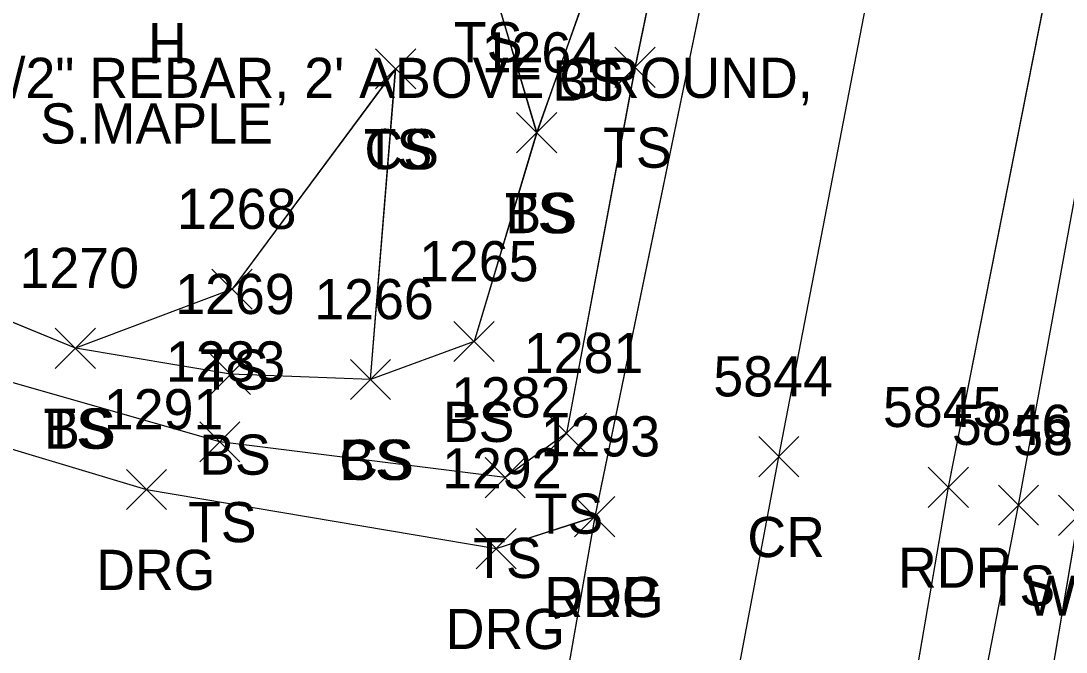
# Model space of a CAD drawing. Extents: x 1554668 to 1563881, y 831386 to 834374.
# Drawn here: x 1561810.3 to 1561862.3, y 833607.6 to 833639 of the extents above; entities that cross this region are included whole.
import ezdxf

# ---------------------------------------------------------------- set-up
doc = ezdxf.new("R2010")
doc.units = 0
for name, color, linetype in [('L_A', 7, 'Continuous'), ('L_C', 7, 'Continuous'), ('L_I', 7, 'Continuous'), ('L_TIC', 7, 'Continuous'), ('LAWA', 7, 'Continuous'), ('LELB', 7, 'Continuous'), ('M_C', 7, 'Continuous'), ('P_A', 7, 'Continuous'), ('P_I', 7, 'Continuous'), ('P_TIC', 7, 'Continuous'), ('PET', 7, 'Continuous'), ('PRC', 7, 'Continuous'), ('R_A', 7, 'Continuous'), ('R_I', 7, 'Continuous'), ('R_TIC', 7, 'Continuous'), ('RDG', 7, 'Continuous')]:
    doc.layers.add(name, color=color, linetype=linetype)

msp = doc.modelspace()

# ---------------------------------------------------------------- linework, layer by layer
at = {"layer": 'L_TIC'}
for points in [[(1561827.956, 833635.602), (1561829.956, 833637.602)], [(1561829.956, 833635.602), (1561827.956, 833637.602)], [(1561827.956, 833635.602), (1561829.956, 833637.602)], [(1561829.956, 833635.602), (1561827.956, 833637.602)], [(1561839.876, 833635.676), (1561841.876, 833637.676)], [(1561841.876, 833635.676), (1561839.876, 833637.676)], [(1561834.978, 833632.418), (1561836.978, 833634.418)], [(1561836.978, 833632.418), (1561834.978, 833634.418)], [(1561834.978, 833632.418), (1561836.978, 833634.418)], [(1561836.978, 833632.418), (1561834.978, 833634.418)], [(1561819.804, 833624.629), (1561821.804, 833626.629)], [(1561821.804, 833624.629), (1561819.804, 833626.629)], [(1561831.86, 833622.022), (1561833.86, 833624.022)], [(1561833.86, 833622.022), (1561831.86, 833624.022)], [(1561812.002, 833621.688), (1561814.002, 833623.688)], [(1561814.002, 833621.688), (1561812.002, 833623.688)], [(1561812.002, 833621.688), (1561814.002, 833623.688)], [(1561814.002, 833621.688), (1561812.002, 833623.688)], [(1561819.726, 833620.391), (1561821.726, 833622.391)], [(1561821.726, 833620.391), (1561819.726, 833622.391)], [(1561826.701, 833620.133), (1561828.701, 833622.133)], [(1561828.701, 833620.133), (1561826.701, 833622.133)], [(1561826.701, 833620.133), (1561828.701, 833622.133)], [(1561828.701, 833620.133), (1561826.701, 833622.133)], [(1561836.465, 833617.453), (1561838.465, 833619.453)], [(1561838.465, 833617.453), (1561836.465, 833619.453)], [(1561819.201, 833617.031), (1561821.201, 833619.031)], [(1561821.201, 833617.031), (1561819.201, 833619.031)], [(1561833.406, 833615.246), (1561835.406, 833617.246)], [(1561835.406, 833615.246), (1561833.406, 833617.246)], [(1561858.973, 833613.873), (1561860.973, 833615.873)], [(1561860.973, 833613.873), (1561858.973, 833615.873)], [(1561861.973, 833613.369), (1561863.973, 833615.369)], [(1561863.973, 833613.369), (1561861.973, 833615.369)]]:
    msp.add_lwpolyline(points, dxfattribs=at)
at = {"layer": 'LAWA'}
for points in [[(1561868.017, 833554.593), (1561853.324, 833557.227), (1561862.973, 833614.369), (1561874.798, 833666.739), (1561886.539, 833715.765), (1561895.993, 833741.804), (1561893.776, 833756.696), (1561896.793, 833771.816), (1561900.446, 833801.465), (1561911.698, 833843.705), (1561917.941, 833890.876), (1561919.948, 833896.933), (1561931.794, 833916.188)], [(1561868.017, 833554.587), (1561853.326, 833557.225), (1561862.972, 833614.373), (1561874.796, 833666.738), (1561886.54, 833715.766), (1561895.995, 833741.807), (1561893.775, 833756.693), (1561896.794, 833771.816), (1561900.447, 833801.462), (1561911.703, 833843.707), (1561917.942, 833890.875), (1561919.949, 833896.931), (1561931.795, 833916.187)], [(1561868.017, 833554.587), (1561853.326, 833557.225), (1561862.972, 833614.373), (1561874.796, 833666.738), (1561886.54, 833715.766), (1561895.995, 833741.807), (1561893.775, 833756.693), (1561896.794, 833771.816), (1561900.447, 833801.462), (1561911.703, 833843.707), (1561917.942, 833890.875), (1561919.949, 833896.931), (1561931.795, 833916.187)], [(1561868.017, 833554.587), (1561853.326, 833557.225), (1561862.972, 833614.373), (1561874.796, 833666.738), (1561886.54, 833715.766), (1561895.995, 833741.807), (1561893.775, 833756.693), (1561896.794, 833771.816), (1561900.447, 833801.462), (1561911.703, 833843.707), (1561917.942, 833890.875), (1561919.949, 833896.931), (1561931.795, 833916.187)]]:
    msp.add_lwpolyline(points, dxfattribs=at)
at = {"layer": 'LELB'}
for points in [[(1561812.716, 833374.079), (1561818.656, 833401.248), (1561824.645, 833433.945), (1561832.252, 833470.48), (1561836.457, 833492.444), (1561840.257, 833509.466), (1561848.879, 833557.929), (1561859.972, 833614.877), (1561869.557, 833667.191), (1561878.418, 833715.509), (1561890.593, 833773.388), (1561895.718, 833803.087)], [(1561812.716, 833374.079), (1561818.656, 833401.248), (1561824.645, 833433.945), (1561832.252, 833470.48), (1561836.457, 833492.444), (1561840.257, 833509.466), (1561848.879, 833557.929), (1561859.972, 833614.877), (1561869.557, 833667.191), (1561878.418, 833715.509), (1561890.593, 833773.388), (1561895.718, 833803.087)], [(1561812.716, 833374.079), (1561818.656, 833401.248), (1561824.645, 833433.945), (1561832.252, 833470.48), (1561836.457, 833492.444), (1561840.257, 833509.466), (1561848.879, 833557.929), (1561859.972, 833614.877), (1561869.557, 833667.191), (1561878.418, 833715.509), (1561890.593, 833773.388), (1561895.718, 833803.087)], [(1561812.717, 833374.086), (1561818.657, 833401.257), (1561824.644, 833433.948), (1561832.251, 833470.485), (1561836.455, 833492.446), (1561840.257, 833509.472), (1561848.879, 833557.936), (1561859.973, 833614.873), (1561869.554, 833667.19), (1561878.419, 833715.511), (1561890.594, 833773.393), (1561895.717, 833803.083)], [(1561848.403, 833772.22), (1561859.088, 833762.967), (1561862.218, 833760.08), (1561856.867, 833725.001), (1561850.329, 833695.923), (1561848.444, 833676.048), (1561846.147, 833662.128), (1561840.876, 833636.676), (1561837.465, 833618.453), (1561834.406, 833616.246), (1561820.201, 833618.031), (1561806.977, 833621.804), (1561796.8, 833625.141), (1561796.213, 833627.925), (1561779.239, 833633.983)], [(1561848.403, 833772.219), (1561859.088, 833762.966), (1561862.218, 833760.077), (1561856.867, 833725.003), (1561850.329, 833695.921), (1561848.444, 833676.044), (1561846.147, 833662.13), (1561840.875, 833636.672), (1561837.466, 833618.455), (1561834.407, 833616.245), (1561820.203, 833618.032), (1561806.976, 833621.803), (1561796.804, 833625.143), (1561796.218, 833627.927), (1561779.24, 833633.983)], [(1561848.403, 833772.219), (1561859.088, 833762.966), (1561862.218, 833760.077), (1561856.867, 833725.003), (1561850.329, 833695.921), (1561848.444, 833676.044), (1561846.147, 833662.13), (1561840.875, 833636.672), (1561837.466, 833618.455), (1561834.407, 833616.245), (1561820.203, 833618.032), (1561806.976, 833621.803), (1561796.804, 833625.143), (1561796.218, 833627.927), (1561779.24, 833633.983)], [(1561848.403, 833772.219), (1561859.088, 833762.966), (1561862.218, 833760.077), (1561856.867, 833725.003), (1561850.329, 833695.921), (1561848.444, 833676.044), (1561846.147, 833662.13), (1561840.875, 833636.672), (1561837.466, 833618.455), (1561834.407, 833616.245), (1561820.203, 833618.032), (1561806.976, 833621.803), (1561796.804, 833625.143), (1561796.218, 833627.927), (1561779.24, 833633.983)], [(1561848.444, 833676.048), (1561844.799, 833670.578), (1561841.627, 833661.304), (1561838.317, 833640.017), (1561835.978, 833633.418), (1561832.86, 833623.022), (1561827.701, 833621.133), (1561820.726, 833621.391), (1561813.002, 833622.688), (1561799.53, 833628.225)], [(1561848.444, 833676.044), (1561844.8, 833670.576), (1561841.628, 833661.304), (1561838.319, 833640.02), (1561835.977, 833633.414), (1561832.862, 833623.026), (1561827.701, 833621.134), (1561820.728, 833621.393), (1561813.002, 833622.688), (1561799.534, 833628.228)], [(1561848.444, 833676.044), (1561844.8, 833670.576), (1561841.628, 833661.304), (1561838.319, 833640.02), (1561835.977, 833633.414), (1561832.862, 833623.026), (1561827.701, 833621.134), (1561820.728, 833621.393), (1561813.002, 833622.688), (1561799.534, 833628.228)], [(1561848.444, 833676.044), (1561844.8, 833670.576), (1561841.628, 833661.304), (1561838.319, 833640.02), (1561835.977, 833633.414), (1561832.862, 833623.026), (1561827.701, 833621.134), (1561820.728, 833621.393), (1561813.002, 833622.688), (1561799.534, 833628.228)], [(1561844.799, 833670.578), (1561833.891, 833662.025), (1561831.866, 833654.131), (1561833.445, 833641.926), (1561835.978, 833633.418)], [(1561844.8, 833670.576), (1561833.891, 833662.026), (1561831.867, 833654.132), (1561833.448, 833641.929), (1561835.977, 833633.414)], [(1561844.8, 833670.576), (1561833.891, 833662.026), (1561831.867, 833654.132), (1561833.448, 833641.929), (1561835.977, 833633.414)], [(1561844.8, 833670.576), (1561833.891, 833662.026), (1561831.867, 833654.132), (1561833.448, 833641.929), (1561835.977, 833633.414)], [(1561828.956, 833636.602), (1561820.804, 833625.629), (1561813.002, 833622.688)], [(1561828.955, 833636.599), (1561820.805, 833625.629), (1561813.002, 833622.688)], [(1561828.955, 833636.599), (1561820.805, 833625.629), (1561813.002, 833622.688)], [(1561828.955, 833636.599), (1561820.805, 833625.629), (1561813.002, 833622.688)], [(1561827.701, 833621.133), (1561828.956, 833636.602)], [(1561827.701, 833621.134), (1561828.955, 833636.599)], [(1561827.701, 833621.134), (1561828.955, 833636.599)], [(1561827.701, 833621.134), (1561828.955, 833636.599)]]:
    msp.add_lwpolyline(points, dxfattribs=at)
at = {"layer": 'P_TIC'}
for points in [[(1561847.037, 833616.29), (1561849.037, 833618.29)], [(1561849.037, 833616.29), (1561847.037, 833618.29)], [(1561855.484, 833614.766), (1561857.484, 833616.766)], [(1561857.484, 833614.766), (1561855.484, 833616.766)], [(1561837.87, 833613.302), (1561839.87, 833615.302)], [(1561839.87, 833613.302), (1561837.87, 833615.302)]]:
    msp.add_lwpolyline(points, dxfattribs=at)
at = {"layer": 'PET'}
for points in [[(1561861.913, 833735.821), (1561859.455, 833719.661), (1561854.908, 833694.543), (1561848.642, 833661.538), (1561838.871, 833614.304), (1561835.262, 833593.716), (1561828.939, 833559.501), (1561819.685, 833511.801), (1561817.414, 833499.273), (1561810.696, 833474.805), (1561802.99, 833435.764), (1561794.155, 833386.844), (1561787.73, 833353.76)], [(1561861.913, 833735.821), (1561859.455, 833719.661), (1561854.908, 833694.543), (1561848.642, 833661.538), (1561838.871, 833614.304), (1561835.262, 833593.716), (1561828.939, 833559.501), (1561819.685, 833511.801), (1561817.414, 833499.273), (1561810.696, 833474.805), (1561802.99, 833435.764), (1561794.155, 833386.844), (1561787.73, 833353.76)], [(1561861.913, 833735.821), (1561859.455, 833719.661), (1561854.908, 833694.543), (1561848.642, 833661.538), (1561838.871, 833614.304), (1561835.262, 833593.716), (1561828.939, 833559.501), (1561819.685, 833511.801), (1561817.414, 833499.273), (1561810.696, 833474.805), (1561802.99, 833435.764), (1561794.155, 833386.844), (1561787.73, 833353.76)], [(1561861.912, 833735.821), (1561859.453, 833719.656), (1561854.907, 833694.541), (1561848.644, 833661.541), (1561838.87, 833614.302), (1561835.26, 833593.712), (1561828.938, 833559.497), (1561819.684, 833511.802), (1561817.414, 833499.277), (1561810.694, 833474.801), (1561802.993, 833435.77), (1561794.153, 833386.847), (1561787.73, 833353.765)], [(1561809.846, 833376.005), (1561814.767, 833402.407), (1561821.298, 833434.706), (1561829.152, 833470.918), (1561832.475, 833490.835), (1561837.717, 833512.303), (1561846.35, 833556.717), (1561856.484, 833615.766), (1561866.775, 833667.81), (1561874.547, 833715.877)], [(1561809.846, 833376.001), (1561814.768, 833402.403), (1561821.3, 833434.703), (1561829.153, 833470.918), (1561832.475, 833490.828), (1561837.717, 833512.296), (1561846.35, 833556.707), (1561856.484, 833615.768), (1561866.773, 833667.809), (1561874.546, 833715.874)], [(1561809.846, 833376.001), (1561814.768, 833402.403), (1561821.3, 833434.703), (1561829.153, 833470.918), (1561832.475, 833490.828), (1561837.717, 833512.296), (1561846.35, 833556.707), (1561856.484, 833615.768), (1561866.773, 833667.809), (1561874.546, 833715.874)], [(1561809.846, 833376.001), (1561814.768, 833402.403), (1561821.3, 833434.703), (1561829.153, 833470.918), (1561832.475, 833490.828), (1561837.717, 833512.296), (1561846.35, 833556.707), (1561856.484, 833615.768), (1561866.773, 833667.809), (1561874.546, 833715.874)]]:
    msp.add_lwpolyline(points, dxfattribs=at)
at = {"layer": 'PRC'}
for points in [[(1561800.21, 833371.538), (1561806.437, 833405.192), (1561812.654, 833434.931), (1561820.127, 833472.189), (1561827.528, 833505.749), (1561836.938, 833558.608), (1561848.037, 833617.29), (1561858.182, 833669.762), (1561866.962, 833717.246), (1561878.604, 833773.781), (1561885.024, 833806.831), (1561891.658, 833847.81), (1561899.783, 833893.72), (1561902.023, 833902.922), (1561908.115, 833944.075), (1561914.56, 833974.526), (1561922.248, 834021.375), (1561927.368, 834052.029), (1561935.214, 834095.998), (1561945.529, 834150.774)], [(1561800.212, 833371.537), (1561806.439, 833405.19), (1561812.656, 833434.927), (1561820.128, 833472.18), (1561827.529, 833505.744), (1561836.939, 833558.603), (1561848.037, 833617.288), (1561858.18, 833669.759), (1561866.961, 833717.243), (1561878.605, 833773.781), (1561885.024, 833806.829), (1561891.662, 833847.808), (1561899.784, 833893.716), (1561902.024, 833902.921), (1561908.116, 833944.071), (1561914.561, 833974.522), (1561922.249, 834021.372), (1561927.371, 834052.029), (1561935.212, 834095.998), (1561945.527, 834150.773)], [(1561800.212, 833371.537), (1561806.439, 833405.19), (1561812.656, 833434.927), (1561820.128, 833472.18), (1561827.529, 833505.744), (1561836.939, 833558.603), (1561848.037, 833617.288), (1561858.18, 833669.759), (1561866.961, 833717.243), (1561878.605, 833773.781), (1561885.024, 833806.829), (1561891.662, 833847.808), (1561899.784, 833893.716), (1561902.024, 833902.921), (1561908.116, 833944.071), (1561914.561, 833974.522), (1561922.249, 834021.372), (1561927.371, 834052.029), (1561935.212, 834095.998), (1561945.527, 834150.773)], [(1561800.212, 833371.537), (1561806.439, 833405.19), (1561812.656, 833434.927), (1561820.128, 833472.18), (1561827.529, 833505.744), (1561836.939, 833558.603), (1561848.037, 833617.288), (1561858.18, 833669.759), (1561866.961, 833717.243), (1561878.605, 833773.781), (1561885.024, 833806.829), (1561891.662, 833847.808), (1561899.784, 833893.716), (1561902.024, 833902.921), (1561908.116, 833944.071), (1561914.561, 833974.522), (1561922.249, 834021.372), (1561927.371, 834052.029), (1561935.212, 834095.998), (1561945.527, 834150.773)]]:
    msp.add_lwpolyline(points, dxfattribs=at)
at = {"layer": 'R_TIC'}
for points in [[(1561815.548, 833614.654), (1561817.548, 833616.654)], [(1561817.548, 833614.654), (1561815.548, 833616.654)], [(1561837.87, 833613.302), (1561839.87, 833615.302)], [(1561839.87, 833613.302), (1561837.87, 833615.302)], [(1561832.959, 833611.712), (1561834.959, 833613.712)], [(1561834.959, 833611.712), (1561832.959, 833613.712)]]:
    msp.add_lwpolyline(points, dxfattribs=at)
at = {"layer": 'RDG'}
for points in [[(1561784.977, 833626.518), (1561796.358, 833621.711), (1561816.548, 833615.654), (1561833.959, 833612.712), (1561838.87, 833614.302)], [(1561784.978, 833626.518), (1561796.356, 833621.71), (1561816.55, 833615.656), (1561833.96, 833612.712), (1561838.871, 833614.304)], [(1561784.978, 833626.518), (1561796.356, 833621.71), (1561816.55, 833615.656), (1561833.96, 833612.712), (1561838.871, 833614.304)], [(1561784.978, 833626.518), (1561796.356, 833621.71), (1561816.55, 833615.656), (1561833.96, 833612.712), (1561838.871, 833614.304)]]:
    msp.add_lwpolyline(points, dxfattribs=at)

# ---------------------------------------------------------------- texts
at = {"layer": 'L_A'}
for s, p in [('H', (1561816.613, 833636.882)), ('TS', (1561831.855, 833636.926)), ('BS', (1561836.758, 833635.017)), ('TS', (1561827.366, 833631.602)), ('CS', (1561827.397, 833631.602)), ('TS', (1561839.286, 833631.676)), ('TS', (1561834.387, 833628.418)), ('BS', (1561834.419, 833628.418)), ('TS', (1561819.214, 833620.629)), ('TS', (1561811.411, 833617.688)), ('BS', (1561811.443, 833617.688)), ('BS', (1561831.301, 833618.022)), ('BS', (1561819.167, 833616.391)), ('CS', (1561826.142, 833616.133)), ('BS', (1561826.142, 833616.133)), ('TS', (1561818.611, 833613.031)), ('TS', (1561835.875, 833613.453)), ('TS', (1561832.816, 833611.246)), ('TS', (1561858.382, 833609.873)), ('WDR', (1561860.335, 833609.369))]:
    msp.add_text(s, height=2, dxfattribs=at).set_placement(p)
at = {"layer": 'L_C'}
msp.add_text('S.MAPLE', height=2, dxfattribs=at).set_placement((1561811.243, 833632.882))
at = {"layer": 'L_I'}
for s, p in [('1264', (1561833.238, 833636.418)), ('1264', (1561833.238, 833636.418)), ('1268', (1561818.064, 833628.629)), ('1265', (1561830.12, 833626.022)), ('1270', (1561810.222, 833625.688)), ('1270', (1561810.222, 833625.688)), ('1269', (1561817.978, 833624.391)), ('1266', (1561824.905, 833624.133)), ('1266', (1561824.905, 833624.133)), ('1281', (1561835.339, 833621.453)), ('1283', (1561817.508, 833621.031)), ('1282', (1561831.713, 833619.246)), ('5846', (1561856.658, 833617.873)), ('5847', (1561859.713, 833617.369))]:
    msp.add_text(s, height=2, dxfattribs=at).set_placement(p)
at = {"layer": 'M_C'}
msp.add_text('1/2" REBAR, 2\' ABOVE GROUND,', height=2, dxfattribs=at).set_placement((1561808.287, 833635.152))
at = {"layer": 'P_A'}
for s, p in [('CR', (1561846.47, 833612.29)), ('RDP', (1561853.972, 833610.766)), ('RDP', (1561836.358, 833609.302))]:
    msp.add_text(s, height=2, dxfattribs=at).set_placement(p)
at = {"layer": 'P_I'}
for s, p in [('5844', (1561844.777, 833620.29)), ('5845', (1561853.224, 833618.766)), ('1293', (1561836.177, 833617.302))]:
    msp.add_text(s, height=2, dxfattribs=at).set_placement(p)
at = {"layer": 'R_A'}
for p in [(1561814.037, 833610.654), (1561836.358, 833609.302), (1561831.448, 833607.712)]:
    msp.add_text('DRG', height=2, dxfattribs=at).set_placement(p)
at = {"layer": 'R_I'}
for s, p in [('1291', (1561814.422, 833618.654)), ('1293', (1561836.177, 833617.302)), ('1292', (1561831.267, 833615.712))]:
    msp.add_text(s, height=2, dxfattribs=at).set_placement(p)

doc.saveas('drawing.dxf')
